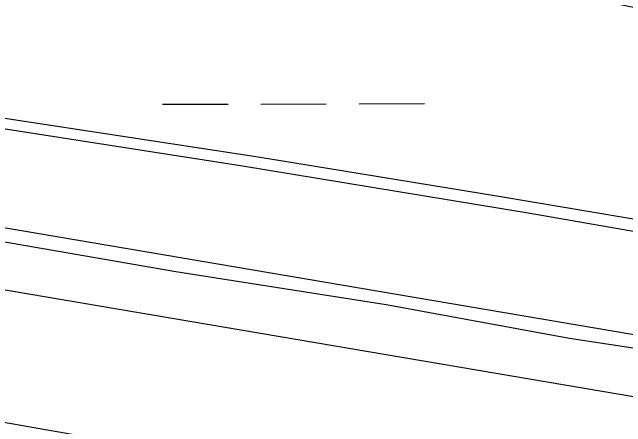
# Model space of a CAD drawing. Extents: x 3361039 to 3398939, y 576572 to 602007.
# Drawn here: x 3379777.7 to 3380077.5, y 585418.9 to 585621.6 of the extents above; entities that cross this region are included whole.
import ezdxf

# ---------------------------------------------------------------- set-up
doc = ezdxf.new("R2010")
doc.units = 0
for name, color, linetype in [('V-BORW-LINE', 7, 'Continuous'), ('V-FLOD-BASE', 7, 'Continuous'), ('V-LEVE-TOET', 7, 'Continuous'), ('V-SURV-LINE', 7, 'Continuous'), ('V-WETL-SWMP', 7, 'Continuous')]:
    doc.layers.add(name, color=color, linetype=linetype)

msp = doc.modelspace()

# ---------------------------------------------------------------- linework, layer by layer
at = {"layer": 'V-BORW-LINE'}
msp.add_spline([(3380614.71, 585699.37), (3380933.86, 585658.54), (3380993.04, 585639.95), (3381254.35, 585610.74), (3381446.45, 585611.73), (3381541.77, 585605.37), (3381549.36, 585593.15), (3381561.17, 585557.92), (3381553.85, 585528.16), (3381521.69, 585492.26), (3381478.78, 585465.47), (3381435, 585451.58), (3381383.19, 585461.93), (3381059.18, 585470.07), (3380726.36, 585534.4), (3380328.5, 585584.44), (3380211.56, 585609.24), (3380158.59, 585613.34), (3380106.57, 585620.06), (3380047.44, 585636.22), (3380016.16, 585668.36), (3379997.02, 585709.42), (3379989.83, 585740.01), (3380003.9, 585755.26), (3380025.63, 585764.58), (3380071.77, 585772.23), (3380236.06, 585747.23), (3380349.15, 585718.45), (3380401.48, 585706.99), (3380505.12, 585707.23), (3380614.71, 585699.37)], degree=3, dxfattribs=at)
at = {"layer": 'V-FLOD-BASE'}
msp.add_lwpolyline([(3379467.57, 585560.65), (3379565.06, 585543.1), (3379657.91, 585528.45), (3379752.19, 585513.08), (3379857.57, 585494.75), (3379960.46, 585478.6), (3380050.06, 585462.18), (3380148.65, 585447.13), (3380258.35, 585429.5), (3380368.76, 585411.5), (3380489.92, 585391.99), (3380601.06, 585374.7), (3380698.19, 585356.79), (3380798.2, 585339.58), (3380877.41, 585324.67), (3380944.8, 585314.15), (3381010.79, 585307.22), (3381084.67, 585300.61), (3381166.12, 585297.52), (3381219.97, 585300.38), (3381239.73, 585302.75)], dxfattribs=at)
at = {"layer": 'V-LEVE-TOET'}
for points in [[(3379397.5, 585621.12), (3379503.33, 585605.79), (3379608.52, 585591.73), (3379757.42, 585567.21), (3379889.21, 585546.63), (3380029.87, 585523.44), (3380147.71, 585502.95), (3380271.24, 585480.52), (3380403.02, 585458.66), (3380490.45, 585442.82), (3380636.79, 585417.06), (3380738.15, 585397.95), (3380883.88, 585374.73), (3380985.88, 585356.89), (3381077.79, 585347.36), (3381172.92, 585345.43), (3381282.06, 585350.37)], [(3381374.19, 585191.15), (3381206.84, 585206.91), (3381111.71, 585210.11), (3381055.24, 585206.7), (3381010.22, 585209.56), (3380893.68, 585234.48), (3380713.76, 585266.19), (3380533.2, 585297.9), (3380375.43, 585323.11), (3380187.87, 585351.07), (3380027.58, 585378.2), (3379835.6, 585409.99), (3379685.46, 585436.42), (3379532.13, 585461.59), (3379365.46, 585484.96)]]:
    msp.add_lwpolyline(points, dxfattribs=at)
at = {"layer": 'V-SURV-LINE'}
for points in [[(3379186.95, 585615.89), (3380936.71, 585318.73)], [(3380931.69, 585289.15), (3379181.94, 585586.31)]]:
    msp.add_lwpolyline(points, dxfattribs=at)
at = {"layer": 'V-WETL-SWMP'}
for p, q in [((3379851.18, 585576.57), (3379883.18, 585576.66)), ((3379899.18, 585576.7), (3379931.18, 585576.79)), ((3379947.18, 585576.83), (3379979.18, 585576.92))]:
    msp.add_line(p, q, dxfattribs=at)
msp.add_lwpolyline([(3380818.32, 585497.71), (3380782.64, 585485.63), (3380760.65, 585473.46), (3380744.1, 585457.15), (3380739.92, 585446.22), (3380730.24, 585432.6), (3380719.92, 585425.83), (3380704.83, 585422.51), (3380680.17, 585419.94), (3380650.08, 585424.95), (3380487.37, 585457.58), (3380299.98, 585484.91), (3380139.27, 585510.68), (3380015.5, 585531.41), (3379897.88, 585550.71), (3379709.81, 585579.42), (3379588.8, 585602.86), (3379532.76, 585616.94), (3379428.13, 585634.11)], dxfattribs=at)

doc.saveas('drawing.dxf')
